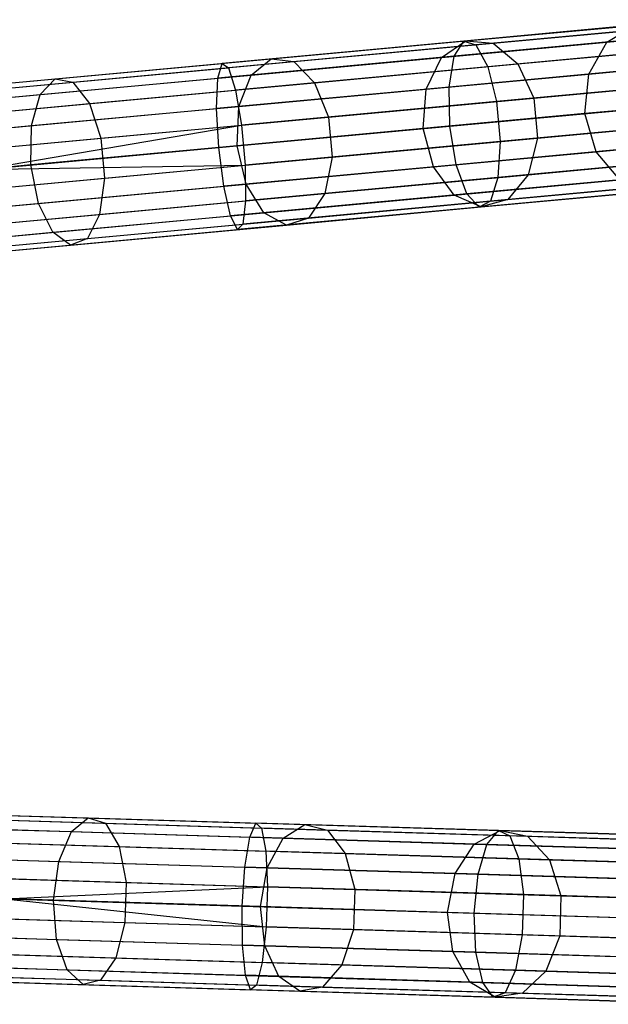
# Model space of a CAD drawing. Extents: x -91 to 92, y -91 to 92.
# Tile 265 of 319: x 71 to 78, y -3 to 9. Entities that reach past the tile are written whole.
import ezdxf

# ---------------------------------------------------------------- set-up
doc = ezdxf.new("R2010")
doc.units = 0
doc.header["$LTSCALE"] = 25.4
doc.layers.get('0').update_dxf_attribs({"linetype": 'CONTINUOUS'})

# ---------------------------------------------------------------- blocks, each defined once
blk = doc.blocks.new('NL2500012258_STL_2')
at = {"color": 0}
for p, q in [((171.191, 8.286, 29.578), (168.444, 8.032, 28.498)), ((171.191, 8.286, 29.578), (168.444, 8.032, 28.498)), ((168.467, 8.034, 172.039), (170.481, 8.22, 169.848)), ((168.467, 8.034, 172.039), (170.481, 8.22, 169.848)), ((171.401, 8.248, 29.149), (168.589, 7.987, 28.044)), ((171.401, 8.248, 29.149), (168.589, 7.987, 28.044)), ((170.147, 8.019, 169.57), (170.481, 8.22, 169.848)), ((170.147, 8.019, 169.57), (170.481, 8.22, 169.848)), ((171.014, 8.099, 29.981), (168.329, 7.851, 28.926)), ((171.014, 8.099, 29.981), (168.329, 7.851, 28.926)), ((168.795, 8.006, 172.386), (170.857, 8.197, 170.143)), ((168.795, 8.006, 172.386), (170.857, 8.197, 170.143)), ((170.147, 8.019, 169.57), (171.774, 8.17, 167.157)), ((170.147, 8.019, 169.57), (171.774, 8.17, 167.157)), ((168.444, 8.032, 28.498), (165.568, 7.765, 27.841)), ((168.444, 8.032, 28.498), (165.568, 7.765, 27.841)), ((168.589, 7.987, 28.044), (165.644, 7.714, 27.371)), ((168.589, 7.987, 28.044), (165.644, 7.714, 27.371)), ((166.151, 7.819, 173.903), (168.467, 8.034, 172.039)), ((166.151, 7.819, 173.903), (168.467, 8.034, 172.039)), ((166.424, 7.787, 174.295), (168.795, 8.006, 172.386)), ((166.424, 7.787, 174.295), (168.795, 8.006, 172.386)), ((168.179, 7.837, 171.712), (168.467, 8.034, 172.039)), ((168.179, 7.837, 171.712), (168.467, 8.034, 172.039)), ((168.179, 7.837, 171.712), (170.147, 8.019, 169.57)), ((168.179, 7.837, 171.712), (170.147, 8.019, 169.57)), ((168.329, 7.851, 28.926), (168.444, 8.032, 28.498)), ((168.329, 7.851, 28.926), (168.444, 8.032, 28.498)), ((168.444, 8.032, 28.498), (168.589, 7.987, 28.044)), ((168.444, 8.032, 28.498), (168.589, 7.987, 28.044)), ((168.467, 8.034, 172.039), (168.795, 8.006, 172.386)), ((168.467, 8.034, 172.039), (168.795, 8.006, 172.386)), ((168.589, 7.987, 28.044), (168.729, 7.727, 27.668)), ((168.589, 7.987, 28.044), (168.729, 7.727, 27.668)), ((171.596, 7.993, 28.794), (168.729, 7.727, 27.668)), ((171.596, 7.993, 28.794), (168.729, 7.727, 27.668)), ((168.795, 8.006, 172.386), (169.088, 7.76, 172.674)), ((168.795, 8.006, 172.386), (169.088, 7.76, 172.674)), ((169.932, 7.639, 169.373), (170.147, 8.019, 169.57)), ((169.932, 7.639, 169.373), (170.147, 8.019, 169.57)), ((169.088, 7.76, 172.674), (171.189, 7.955, 170.388)), ((169.088, 7.76, 172.674), (171.189, 7.955, 170.388)), ((162.627, 7.493, 27.621), (165.568, 7.765, 27.841)), ((162.627, 7.493, 27.621), (165.568, 7.765, 27.841)), ((163.583, 7.581, 175.398), (166.151, 7.819, 173.903)), ((163.583, 7.581, 175.398), (166.151, 7.819, 173.903)), ((163.794, 7.543, 175.826), (166.424, 7.787, 174.295)), ((163.794, 7.543, 175.826), (166.424, 7.787, 174.295)), ((168.329, 7.851, 28.926), (165.518, 7.59, 28.284)), ((168.329, 7.851, 28.926), (165.518, 7.59, 28.284)), ((165.518, 7.59, 28.284), (165.568, 7.765, 27.841)), ((165.518, 7.59, 28.284), (165.568, 7.765, 27.841)), ((165.568, 7.765, 27.841), (165.644, 7.714, 27.371)), ((165.568, 7.765, 27.841), (165.644, 7.714, 27.371)), ((165.915, 7.627, 173.534), (168.179, 7.837, 171.712)), ((165.915, 7.627, 173.534), (168.179, 7.837, 171.712)), ((165.915, 7.627, 173.534), (166.151, 7.819, 173.903)), ((165.915, 7.627, 173.534), (166.151, 7.819, 173.903)), ((166.151, 7.819, 173.903), (166.424, 7.787, 174.295)), ((166.151, 7.819, 173.903), (166.424, 7.787, 174.295)), ((166.424, 7.787, 174.295), (166.67, 7.536, 174.62)), ((166.424, 7.787, 174.295), (166.67, 7.536, 174.62)), ((166.67, 7.536, 174.62), (169.088, 7.76, 172.674)), ((166.67, 7.536, 174.62), (169.088, 7.76, 172.674)), ((167.997, 7.46, 171.48), (168.179, 7.837, 171.712)), ((167.997, 7.46, 171.48), (168.179, 7.837, 171.712)), ((168.269, 7.485, 29.23), (168.329, 7.851, 28.926)), ((168.269, 7.485, 29.23), (168.329, 7.851, 28.926)), ((169.088, 7.76, 172.674), (169.278, 7.352, 172.837)), ((169.088, 7.76, 172.674), (169.278, 7.352, 172.837)), ((169.932, 7.639, 169.373), (171.532, 7.788, 166.999)), ((169.932, 7.639, 169.373), (171.532, 7.788, 166.999)), ((162.632, 7.435, 27.145), (165.644, 7.714, 27.371)), ((162.632, 7.435, 27.145), (165.644, 7.714, 27.371)), ((163.405, 7.394, 174.995), (165.915, 7.627, 173.534)), ((163.405, 7.394, 174.995), (165.915, 7.627, 173.534)), ((165.644, 7.714, 27.371), (165.727, 7.449, 26.982)), ((165.644, 7.714, 27.371), (165.727, 7.449, 26.982)), ((168.729, 7.727, 27.668), (165.727, 7.449, 26.982)), ((168.729, 7.727, 27.668), (165.727, 7.449, 26.982)), ((165.769, 7.254, 173.272), (165.915, 7.627, 173.534)), ((165.769, 7.254, 173.272), (165.915, 7.627, 173.534)), ((167.997, 7.46, 171.48), (169.932, 7.639, 169.373)), ((167.997, 7.46, 171.48), (169.932, 7.639, 169.373)), ((170.91, 7.73, 30.267), (168.269, 7.485, 29.23)), ((170.91, 7.73, 30.267), (168.269, 7.485, 29.23)), ((168.729, 7.727, 27.668), (168.833, 7.311, 27.455)), ((168.729, 7.727, 27.668), (168.833, 7.311, 27.455)), ((169.886, 7.168, 169.302), (169.932, 7.639, 169.373)), ((169.886, 7.168, 169.302), (169.932, 7.639, 169.373)), ((160.821, 7.325, 176.49), (163.583, 7.581, 175.398)), ((160.821, 7.325, 176.49), (163.583, 7.581, 175.398)), ((160.966, 7.281, 176.944), (163.794, 7.543, 175.826)), ((160.966, 7.281, 176.944), (163.794, 7.543, 175.826)), ((162.642, 7.324, 28.068), (165.518, 7.59, 28.284)), ((162.642, 7.324, 28.068), (165.518, 7.59, 28.284)), ((163.405, 7.394, 174.995), (163.583, 7.581, 175.398)), ((163.405, 7.394, 174.995), (163.583, 7.581, 175.398)), ((163.583, 7.581, 175.398), (163.794, 7.543, 175.826)), ((163.583, 7.581, 175.398), (163.794, 7.543, 175.826)), ((163.794, 7.543, 175.826), (163.99, 7.288, 176.18)), ((163.794, 7.543, 175.826), (163.99, 7.288, 176.18)), ((163.99, 7.288, 176.18), (166.67, 7.536, 174.62)), ((163.99, 7.288, 176.18), (166.67, 7.536, 174.62)), ((165.504, 7.229, 28.598), (165.518, 7.59, 28.284)), ((165.504, 7.229, 28.598), (165.518, 7.59, 28.284)), ((166.67, 7.536, 174.62), (166.834, 7.126, 174.803)), ((166.67, 7.536, 174.62), (166.834, 7.126, 174.803)), ((171.731, 7.58, 28.593), (168.833, 7.311, 27.455)), ((171.731, 7.58, 28.593), (168.833, 7.311, 27.455)), ((169.278, 7.352, 172.837), (171.402, 7.549, 170.526)), ((169.278, 7.352, 172.837), (171.402, 7.549, 170.526)), ((160.705, 7.144, 176.063), (163.405, 7.394, 174.995)), ((160.705, 7.144, 176.063), (163.405, 7.394, 174.995)), ((162.657, 7.164, 26.751), (165.727, 7.449, 26.982)), ((162.657, 7.164, 26.751), (165.727, 7.449, 26.982)), ((163.3, 7.025, 174.709), (163.405, 7.394, 174.995)), ((163.3, 7.025, 174.709), (163.405, 7.394, 174.995)), ((168.269, 7.485, 29.23), (165.504, 7.229, 28.598)), ((168.269, 7.485, 29.23), (165.504, 7.229, 28.598)), ((165.727, 7.449, 26.982), (165.799, 7.03, 26.762)), ((165.727, 7.449, 26.982), (165.799, 7.03, 26.762)), ((165.769, 7.254, 173.272), (167.997, 7.46, 171.48)), ((165.769, 7.254, 173.272), (167.997, 7.46, 171.48)), ((167.962, 6.99, 171.396), (167.997, 7.46, 171.48)), ((167.962, 6.99, 171.396), (167.997, 7.46, 171.48)), ((168.278, 7.019, 29.339), (168.269, 7.485, 29.23)), ((168.278, 7.019, 29.339), (168.269, 7.485, 29.23)), ((161.107, 7.021, 177.321), (163.99, 7.288, 176.18)), ((161.107, 7.021, 177.321), (163.99, 7.288, 176.18)), ((163.99, 7.288, 176.18), (164.125, 6.875, 176.381)), ((163.99, 7.288, 176.18), (164.125, 6.875, 176.381)), ((168.833, 7.311, 27.455), (165.799, 7.03, 26.762)), ((168.833, 7.311, 27.455), (165.799, 7.03, 26.762)), ((166.834, 7.126, 174.803), (169.278, 7.352, 172.837)), ((166.834, 7.126, 174.803), (169.278, 7.352, 172.837)), ((168.833, 7.311, 27.455), (168.877, 6.835, 27.455)), ((168.833, 7.311, 27.455), (168.877, 6.835, 27.455)), ((169.278, 7.352, 172.837), (169.322, 6.876, 172.837)), ((169.278, 7.352, 172.837), (169.322, 6.876, 172.837)), ((171.476, 7.316, 166.943), (169.886, 7.168, 169.302)), ((171.476, 7.316, 166.943), (169.886, 7.168, 169.302)), ((162.675, 6.967, 28.385), (165.504, 7.229, 28.598)), ((162.675, 6.967, 28.385), (165.504, 7.229, 28.598)), ((163.3, 7.025, 174.709), (165.769, 7.254, 173.272)), ((163.3, 7.025, 174.709), (165.769, 7.254, 173.272)), ((165.53, 6.765, 28.711), (165.504, 7.229, 28.598)), ((165.53, 6.765, 28.711), (165.504, 7.229, 28.598)), ((165.748, 6.785, 173.177), (165.769, 7.254, 173.272)), ((165.748, 6.785, 173.177), (165.769, 7.254, 173.272)), ((169.886, 7.168, 169.302), (167.962, 6.99, 171.396)), ((169.886, 7.168, 169.302), (167.962, 6.99, 171.396)), ((168.278, 7.019, 29.339), (170.904, 7.263, 30.37)), ((168.278, 7.019, 29.339), (170.904, 7.263, 30.37)), ((170.018, 6.714, 169.373), (169.886, 7.168, 169.302)), ((170.018, 6.714, 169.373), (169.886, 7.168, 169.302)), ((164.125, 6.875, 176.381), (166.834, 7.126, 174.803)), ((164.125, 6.875, 176.381), (166.834, 7.126, 174.803)), ((166.834, 7.126, 174.803), (166.879, 6.649, 174.803)), ((166.834, 7.126, 174.803), (166.879, 6.649, 174.803)), ((171.775, 7.103, 28.593), (168.877, 6.835, 27.455)), ((171.775, 7.103, 28.593), (168.877, 6.835, 27.455)), ((169.322, 6.876, 172.837), (171.446, 7.073, 170.526)), ((169.322, 6.876, 172.837), (171.446, 7.073, 170.526)), ((160.645, 6.779, 175.76), (163.3, 7.025, 174.709)), ((160.645, 6.779, 175.76), (163.3, 7.025, 174.709)), ((162.696, 6.742, 26.529), (165.799, 7.03, 26.762)), ((162.696, 6.742, 26.529), (165.799, 7.03, 26.762)), ((162.718, 6.504, 26.5), (165.799, 7.03, 26.762)), ((162.718, 6.504, 26.5), (165.799, 7.03, 26.762)), ((163.293, 6.557, 174.606), (163.3, 7.025, 174.709)), ((163.293, 6.557, 174.606), (163.3, 7.025, 174.709)), ((165.53, 6.765, 28.711), (168.278, 7.019, 29.339)), ((165.53, 6.765, 28.711), (168.278, 7.019, 29.339)), ((167.962, 6.99, 171.396), (165.748, 6.785, 173.177)), ((167.962, 6.99, 171.396), (165.748, 6.785, 173.177)), ((165.799, 7.03, 26.762), (165.843, 6.553, 26.762)), ((165.799, 7.03, 26.762), (165.843, 6.553, 26.762)), ((168.083, 6.535, 171.48), (167.962, 6.99, 171.396)), ((168.083, 6.535, 171.48), (167.962, 6.99, 171.396)), ((168.355, 6.56, 29.23), (168.278, 7.019, 29.339)), ((168.355, 6.56, 29.23), (168.278, 7.019, 29.339)), ((161.212, 6.605, 177.533), (164.125, 6.875, 176.381)), ((161.212, 6.605, 177.533), (164.125, 6.875, 176.381)), ((164.125, 6.875, 176.381), (164.17, 6.398, 176.381)), ((164.125, 6.875, 176.381), (164.17, 6.398, 176.381)), ((168.877, 6.835, 27.455), (165.843, 6.553, 26.762)), ((168.877, 6.835, 27.455), (165.843, 6.553, 26.762)), ((166.879, 6.649, 174.803), (169.322, 6.876, 172.837)), ((166.879, 6.649, 174.803), (169.322, 6.876, 172.837)), ((170.996, 6.805, 30.267), (168.355, 6.56, 29.23)), ((170.996, 6.805, 30.267), (168.355, 6.56, 29.23)), ((168.877, 6.835, 27.455), (168.851, 6.407, 27.668)), ((168.877, 6.835, 27.455), (168.851, 6.407, 27.668)), ((169.322, 6.876, 172.837), (169.21, 6.44, 172.674)), ((169.322, 6.876, 172.837), (169.21, 6.44, 172.674)), ((170.018, 6.714, 169.373), (171.618, 6.862, 166.999)), ((170.018, 6.714, 169.373), (171.618, 6.862, 166.999)), ((162.718, 6.504, 28.5), (165.53, 6.765, 28.711)), ((162.718, 6.504, 28.5), (165.53, 6.765, 28.711)), ((165.748, 6.785, 173.177), (163.293, 6.557, 174.606)), ((165.748, 6.785, 173.177), (163.293, 6.557, 174.606)), ((165.589, 6.304, 28.598), (165.53, 6.765, 28.711)), ((165.589, 6.304, 28.598), (165.53, 6.765, 28.711)), ((165.855, 6.328, 173.272), (165.748, 6.785, 173.177)), ((165.855, 6.328, 173.272), (165.748, 6.785, 173.177)), ((168.083, 6.535, 171.48), (170.018, 6.714, 169.373)), ((168.083, 6.535, 171.48), (170.018, 6.714, 169.373)), ((170.299, 6.38, 169.57), (170.018, 6.714, 169.373)), ((170.299, 6.38, 169.57), (170.018, 6.714, 169.373)), ((164.17, 6.398, 176.381), (166.879, 6.649, 174.803)), ((164.17, 6.398, 176.381), (166.879, 6.649, 174.803)), ((166.879, 6.649, 174.803), (166.793, 6.216, 174.62)), ((166.879, 6.649, 174.803), (166.793, 6.216, 174.62)), ((171.718, 6.672, 28.794), (168.851, 6.407, 27.668)), ((171.718, 6.672, 28.794), (168.851, 6.407, 27.668)), ((169.21, 6.44, 172.674), (171.311, 6.634, 170.388)), ((169.21, 6.44, 172.674), (171.311, 6.634, 170.388)), ((163.293, 6.557, 174.606), (160.654, 6.313, 175.65)), ((163.293, 6.557, 174.606), (160.654, 6.313, 175.65)), ((162.718, 6.504, 26.5), (165.843, 6.553, 26.762)), ((162.718, 6.504, 26.5), (165.843, 6.553, 26.762)), ((162.74, 6.266, 26.529), (165.843, 6.553, 26.762)), ((162.74, 6.266, 26.529), (165.843, 6.553, 26.762)), ((163.386, 6.099, 174.709), (163.293, 6.557, 174.606)), ((163.386, 6.099, 174.709), (163.293, 6.557, 174.606)), ((168.355, 6.56, 29.23), (165.589, 6.304, 28.598)), ((168.355, 6.56, 29.23), (165.589, 6.304, 28.598)), ((165.843, 6.553, 26.762), (165.849, 6.128, 26.982)), ((165.843, 6.553, 26.762), (165.849, 6.128, 26.982)), ((165.855, 6.328, 173.272), (168.083, 6.535, 171.48)), ((165.855, 6.328, 173.272), (168.083, 6.535, 171.48)), ((168.331, 6.198, 171.712), (168.083, 6.535, 171.48)), ((168.331, 6.198, 171.712), (168.083, 6.535, 171.48)), ((168.481, 6.212, 28.926), (168.355, 6.56, 29.23)), ((168.481, 6.212, 28.926), (168.355, 6.56, 29.23)), ((171.166, 6.46, 29.981), (168.481, 6.212, 28.926)), ((171.166, 6.46, 29.981), (168.481, 6.212, 28.926)), ((161.256, 6.128, 177.533), (164.17, 6.398, 176.381)), ((161.256, 6.128, 177.533), (164.17, 6.398, 176.381)), ((164.17, 6.398, 176.381), (164.112, 5.967, 176.18)), ((164.17, 6.398, 176.381), (164.112, 5.967, 176.18)), ((168.851, 6.407, 27.668), (165.849, 6.128, 26.982)), ((168.851, 6.407, 27.668), (165.849, 6.128, 26.982)), ((166.793, 6.216, 174.62), (169.21, 6.44, 172.674)), ((166.793, 6.216, 174.62), (169.21, 6.44, 172.674)), ((168.331, 6.198, 171.712), (170.299, 6.38, 169.57)), ((168.331, 6.198, 171.712), (170.299, 6.38, 169.57)), ((168.851, 6.407, 27.668), (168.761, 6.125, 28.044)), ((168.851, 6.407, 27.668), (168.761, 6.125, 28.044)), ((171.574, 6.386, 29.149), (168.761, 6.125, 28.044)), ((171.574, 6.386, 29.149), (168.761, 6.125, 28.044)), ((169.21, 6.44, 172.674), (168.968, 6.144, 172.386)), ((169.21, 6.44, 172.674), (168.968, 6.144, 172.386)), ((168.968, 6.144, 172.386), (171.029, 6.335, 170.143)), ((168.968, 6.144, 172.386), (171.029, 6.335, 170.143)), ((162.761, 6.041, 28.385), (165.589, 6.304, 28.598)), ((162.761, 6.041, 28.385), (165.589, 6.304, 28.598)), ((163.386, 6.099, 174.709), (165.855, 6.328, 173.272)), ((163.386, 6.099, 174.709), (165.855, 6.328, 173.272)), ((164.112, 5.967, 176.18), (166.793, 6.216, 174.62)), ((164.112, 5.967, 176.18), (166.793, 6.216, 174.62)), ((165.669, 5.951, 28.284), (165.589, 6.304, 28.598)), ((165.669, 5.951, 28.284), (165.589, 6.304, 28.598)), ((166.067, 5.988, 173.534), (165.855, 6.328, 173.272)), ((166.067, 5.988, 173.534), (165.855, 6.328, 173.272)), ((166.793, 6.216, 174.62), (166.596, 5.924, 174.295)), ((166.793, 6.216, 174.62), (166.596, 5.924, 174.295)), ((171.374, 6.309, 29.578), (168.627, 6.055, 28.498)), ((171.374, 6.309, 29.578), (168.627, 6.055, 28.498)), ((168.651, 6.057, 172.039), (170.664, 6.243, 169.848)), ((168.651, 6.057, 172.039), (170.664, 6.243, 169.848)), ((160.73, 5.853, 175.76), (163.386, 6.099, 174.709)), ((160.73, 5.853, 175.76), (163.386, 6.099, 174.709)), ((162.779, 5.844, 26.751), (165.849, 6.128, 26.982)), ((162.779, 5.844, 26.751), (165.849, 6.128, 26.982)), ((163.556, 5.755, 174.995), (163.386, 6.099, 174.709)), ((163.556, 5.755, 174.995), (163.386, 6.099, 174.709)), ((168.481, 6.212, 28.926), (165.669, 5.951, 28.284)), ((168.481, 6.212, 28.926), (165.669, 5.951, 28.284)), ((165.849, 6.128, 26.982), (165.816, 5.852, 27.371)), ((165.849, 6.128, 26.982), (165.816, 5.852, 27.371)), ((168.761, 6.125, 28.044), (165.816, 5.852, 27.371)), ((168.761, 6.125, 28.044), (165.816, 5.852, 27.371)), ((166.067, 5.988, 173.534), (168.331, 6.198, 171.712)), ((166.067, 5.988, 173.534), (168.331, 6.198, 171.712)), ((166.596, 5.924, 174.295), (168.968, 6.144, 172.386)), ((166.596, 5.924, 174.295), (168.968, 6.144, 172.386)), ((168.651, 6.057, 172.039), (168.331, 6.198, 171.712)), ((168.651, 6.057, 172.039), (168.331, 6.198, 171.712)), ((168.627, 6.055, 28.498), (168.481, 6.212, 28.926)), ((168.627, 6.055, 28.498), (168.481, 6.212, 28.926)), ((168.761, 6.125, 28.044), (168.627, 6.055, 28.498)), ((168.761, 6.125, 28.044), (168.627, 6.055, 28.498)), ((168.968, 6.144, 172.386), (168.651, 6.057, 172.039)), ((168.968, 6.144, 172.386), (168.651, 6.057, 172.039)), ((163.556, 5.755, 174.995), (166.067, 5.988, 173.534)), ((163.556, 5.755, 174.995), (166.067, 5.988, 173.534)), ((168.627, 6.055, 28.498), (165.751, 5.788, 27.841)), ((168.627, 6.055, 28.498), (165.751, 5.788, 27.841)), ((166.334, 5.842, 173.903), (166.067, 5.988, 173.534)), ((166.334, 5.842, 173.903), (166.067, 5.988, 173.534)), ((166.334, 5.842, 173.903), (168.651, 6.057, 172.039)), ((166.334, 5.842, 173.903), (168.651, 6.057, 172.039)), ((161.23, 5.7, 177.321), (164.112, 5.967, 176.18)), ((161.23, 5.7, 177.321), (164.112, 5.967, 176.18)), ((162.794, 5.685, 28.068), (165.669, 5.951, 28.284)), ((162.794, 5.685, 28.068), (165.669, 5.951, 28.284)), ((164.112, 5.967, 176.18), (163.967, 5.681, 175.826)), ((164.112, 5.967, 176.18), (163.967, 5.681, 175.826)), ((163.967, 5.681, 175.826), (166.596, 5.924, 174.295)), ((163.967, 5.681, 175.826), (166.596, 5.924, 174.295)), ((165.751, 5.788, 27.841), (165.669, 5.951, 28.284)), ((165.751, 5.788, 27.841), (165.669, 5.951, 28.284)), ((166.596, 5.924, 174.295), (166.334, 5.842, 173.903)), ((166.596, 5.924, 174.295), (166.334, 5.842, 173.903)), ((160.857, 5.505, 176.063), (163.556, 5.755, 174.995)), ((160.857, 5.505, 176.063), (163.556, 5.755, 174.995)), ((162.805, 5.573, 27.145), (165.816, 5.852, 27.371)), ((162.805, 5.573, 27.145), (165.816, 5.852, 27.371)), ((162.81, 5.516, 27.621), (165.751, 5.788, 27.841)), ((162.81, 5.516, 27.621), (165.751, 5.788, 27.841)), ((163.766, 5.604, 175.398), (163.556, 5.755, 174.995)), ((163.766, 5.604, 175.398), (163.556, 5.755, 174.995)), ((163.766, 5.604, 175.398), (166.334, 5.842, 173.903)), ((163.766, 5.604, 175.398), (166.334, 5.842, 173.903)), ((165.816, 5.852, 27.371), (165.751, 5.788, 27.841)), ((165.816, 5.852, 27.371), (165.751, 5.788, 27.841)), ((161.139, 5.419, 176.944), (163.967, 5.681, 175.826)), ((161.139, 5.419, 176.944), (163.967, 5.681, 175.826)), ((163.967, 5.681, 175.826), (163.766, 5.604, 175.398)), ((163.967, 5.681, 175.826), (163.766, 5.604, 175.398)), ((161.004, 5.348, 176.49), (163.766, 5.604, 175.398)), ((161.004, 5.348, 176.49), (163.766, 5.604, 175.398)), ((161.204, -1.131, 176.49), (163.976, -1.216, 175.398)), ((161.204, -1.131, 176.49), (163.976, -1.216, 175.398)), ((161.342, -1.193, 176.944), (164.181, -1.28, 175.826)), ((161.342, -1.193, 176.944), (164.181, -1.28, 175.826)), ((163.015, -1.244, 27.145), (166.038, -1.338, 27.371)), ((163.015, -1.244, 27.145), (166.038, -1.338, 27.371)), ((163.016, -1.187, 27.621), (165.969, -1.278, 27.841)), ((163.016, -1.187, 27.621), (165.969, -1.278, 27.841)), ((163.776, -1.38, 174.995), (163.976, -1.216, 175.398)), ((163.776, -1.38, 174.995), (163.976, -1.216, 175.398)), ((163.976, -1.216, 175.398), (166.554, -1.296, 173.903)), ((163.976, -1.216, 175.398), (166.554, -1.296, 173.903)), ((163.976, -1.216, 175.398), (164.181, -1.28, 175.826)), ((163.976, -1.216, 175.398), (164.181, -1.28, 175.826)), ((164.181, -1.28, 175.826), (166.821, -1.362, 174.295)), ((164.181, -1.28, 175.826), (166.821, -1.362, 174.295)), ((164.181, -1.28, 175.826), (164.344, -1.557, 176.18)), ((164.181, -1.28, 175.826), (164.344, -1.557, 176.18)), ((165.897, -1.445, 28.284), (165.969, -1.278, 27.841)), ((165.897, -1.445, 28.284), (165.969, -1.278, 27.841)), ((165.969, -1.278, 27.841), (166.038, -1.338, 27.371)), ((168.856, -1.367, 28.498), (165.969, -1.278, 27.841)), ((168.856, -1.367, 28.498), (165.969, -1.278, 27.841)), ((165.969, -1.278, 27.841), (166.038, -1.338, 27.371)), ((161.066, -1.296, 176.063), (163.776, -1.38, 174.995)), ((161.066, -1.296, 176.063), (163.776, -1.38, 174.995)), ((163.011, -1.356, 28.068), (165.897, -1.445, 28.284)), ((163.011, -1.356, 28.068), (165.897, -1.445, 28.284)), ((163.627, -1.734, 174.709), (163.776, -1.38, 174.995)), ((163.627, -1.734, 174.709), (163.776, -1.38, 174.995)), ((163.776, -1.38, 174.995), (166.296, -1.458, 173.534)), ((163.776, -1.38, 174.995), (166.296, -1.458, 173.534)), ((166.038, -1.338, 27.371), (166.088, -1.611, 26.982)), ((168.994, -1.429, 28.044), (166.038, -1.338, 27.371)), ((168.994, -1.429, 28.044), (166.038, -1.338, 27.371)), ((166.038, -1.338, 27.371), (166.088, -1.611, 26.982)), ((166.296, -1.458, 173.534), (166.554, -1.296, 173.903)), ((166.296, -1.458, 173.534), (166.554, -1.296, 173.903)), ((166.554, -1.296, 173.903), (168.879, -1.367, 172.039)), ((166.554, -1.296, 173.903), (168.879, -1.367, 172.039)), ((166.554, -1.296, 173.903), (166.821, -1.362, 174.295)), ((166.554, -1.296, 173.903), (166.821, -1.362, 174.295)), ((166.821, -1.362, 174.295), (169.202, -1.435, 172.386)), ((166.821, -1.362, 174.295), (169.202, -1.435, 172.386)), ((166.821, -1.362, 174.295), (167.035, -1.64, 174.62)), ((166.821, -1.362, 174.295), (167.035, -1.64, 174.62)), ((168.569, -1.528, 171.712), (168.879, -1.367, 172.039)), ((168.569, -1.528, 171.712), (168.879, -1.367, 172.039)), ((168.719, -1.532, 28.926), (168.856, -1.367, 28.498)), ((168.719, -1.532, 28.926), (168.856, -1.367, 28.498)), ((168.856, -1.367, 28.498), (168.994, -1.429, 28.044)), ((171.613, -1.452, 29.578), (168.856, -1.367, 28.498)), ((171.613, -1.452, 29.578), (168.856, -1.367, 28.498)), ((168.856, -1.367, 28.498), (168.994, -1.429, 28.044)), ((168.879, -1.367, 172.039), (170.9, -1.43, 169.848)), ((168.879, -1.367, 172.039), (170.9, -1.43, 169.848)), ((168.879, -1.367, 172.039), (169.202, -1.435, 172.386)), ((168.879, -1.367, 172.039), (169.202, -1.435, 172.386)), ((161.451, -1.468, 177.321), (164.344, -1.557, 176.18)), ((161.451, -1.468, 177.321), (164.344, -1.557, 176.18)), ((163.006, -1.516, 26.751), (166.088, -1.611, 26.982)), ((163.006, -1.516, 26.751), (166.088, -1.611, 26.982)), ((165.839, -1.802, 28.598), (165.897, -1.445, 28.284)), ((165.839, -1.802, 28.598), (165.897, -1.445, 28.284)), ((168.719, -1.532, 28.926), (165.897, -1.445, 28.284)), ((168.719, -1.532, 28.926), (165.897, -1.445, 28.284)), ((166.106, -1.81, 173.272), (166.296, -1.458, 173.534)), ((166.106, -1.81, 173.272), (166.296, -1.458, 173.534)), ((166.296, -1.458, 173.534), (168.569, -1.528, 171.712)), ((166.296, -1.458, 173.534), (168.569, -1.528, 171.712)), ((168.994, -1.429, 28.044), (169.101, -1.704, 27.668)), ((171.817, -1.516, 29.149), (168.994, -1.429, 28.044)), ((171.817, -1.516, 29.149), (168.994, -1.429, 28.044)), ((168.994, -1.429, 28.044), (169.101, -1.704, 27.668)), ((169.202, -1.435, 172.386), (171.271, -1.499, 170.143)), ((169.202, -1.435, 172.386), (171.271, -1.499, 170.143)), ((169.202, -1.435, 172.386), (169.462, -1.715, 172.674)), ((169.202, -1.435, 172.386), (169.462, -1.715, 172.674)), ((164.344, -1.557, 176.18), (167.035, -1.64, 174.62)), ((164.344, -1.557, 176.18), (167.035, -1.64, 174.62)), ((164.344, -1.557, 176.18), (164.428, -1.984, 176.381)), ((164.344, -1.557, 176.18), (164.428, -1.984, 176.381)), ((166.088, -1.611, 26.982), (166.108, -2.036, 26.762)), ((169.101, -1.704, 27.668), (166.088, -1.611, 26.982)), ((169.101, -1.704, 27.668), (166.088, -1.611, 26.982)), ((166.088, -1.611, 26.982), (166.108, -2.036, 26.762)), ((167.035, -1.64, 174.62), (169.462, -1.715, 172.674)), ((167.035, -1.64, 174.62), (169.462, -1.715, 172.674)), ((167.035, -1.64, 174.62), (167.147, -2.068, 174.803)), ((167.035, -1.64, 174.62), (167.147, -2.068, 174.803)), ((168.342, -1.879, 171.48), (168.569, -1.528, 171.712)), ((168.342, -1.879, 171.48), (168.569, -1.528, 171.712)), ((168.569, -1.528, 171.712), (170.544, -1.588, 169.57)), ((168.569, -1.528, 171.712), (170.544, -1.588, 169.57)), ((168.615, -1.887, 29.23), (168.719, -1.532, 28.926)), ((168.615, -1.887, 29.23), (168.719, -1.532, 28.926)), ((171.415, -1.615, 29.981), (168.719, -1.532, 28.926)), ((171.415, -1.615, 29.981), (168.719, -1.532, 28.926)), ((160.961, -1.652, 175.76), (163.627, -1.734, 174.709)), ((160.961, -1.652, 175.76), (163.627, -1.734, 174.709)), ((163, -1.714, 28.385), (165.839, -1.802, 28.598)), ((163, -1.714, 28.385), (165.839, -1.802, 28.598)), ((163.563, -2.197, 174.606), (163.627, -1.734, 174.709)), ((163.563, -2.197, 174.606), (163.627, -1.734, 174.709)), ((163.627, -1.734, 174.709), (166.106, -1.81, 173.272)), ((163.627, -1.734, 174.709), (166.106, -1.81, 173.272)), ((169.101, -1.704, 27.668), (169.153, -2.13, 27.455)), ((171.979, -1.793, 28.794), (169.101, -1.704, 27.668)), ((171.979, -1.793, 28.794), (169.101, -1.704, 27.668)), ((169.101, -1.704, 27.668), (169.153, -2.13, 27.455)), ((169.462, -1.715, 172.674), (171.571, -1.78, 170.388)), ((169.462, -1.715, 172.674), (171.571, -1.78, 170.388)), ((169.462, -1.715, 172.674), (169.6, -2.143, 172.837)), ((169.462, -1.715, 172.674), (169.6, -2.143, 172.837)), ((165.808, -2.266, 28.711), (165.839, -1.802, 28.598)), ((165.808, -2.266, 28.711), (165.839, -1.802, 28.598)), ((168.615, -1.887, 29.23), (165.839, -1.802, 28.598)), ((168.615, -1.887, 29.23), (165.839, -1.802, 28.598)), ((166.027, -2.273, 173.177), (166.106, -1.81, 173.272)), ((166.027, -2.273, 173.177), (166.106, -1.81, 173.272)), ((166.106, -1.81, 173.272), (168.342, -1.879, 171.48)), ((166.106, -1.81, 173.272), (168.342, -1.879, 171.48)), ((161.503, -1.894, 177.533), (164.428, -1.984, 176.381)), ((161.503, -1.894, 177.533), (164.428, -1.984, 176.381)), ((162.993, -1.94, 26.529), (166.108, -2.036, 26.762)), ((162.993, -1.94, 26.529), (166.108, -2.036, 26.762)), ((164.428, -1.984, 176.381), (164.413, -2.462, 176.381)), ((164.428, -1.984, 176.381), (164.413, -2.462, 176.381)), ((164.428, -1.984, 176.381), (167.147, -2.068, 174.803)), ((164.428, -1.984, 176.381), (167.147, -2.068, 174.803)), ((168.249, -2.341, 171.396), (168.342, -1.879, 171.48)), ((168.249, -2.341, 171.396), (168.342, -1.879, 171.48)), ((168.342, -1.879, 171.48), (170.285, -1.939, 169.373)), ((168.342, -1.879, 171.48), (170.285, -1.939, 169.373)), ((168.567, -2.351, 29.339), (168.615, -1.887, 29.23)), ((168.567, -2.351, 29.339), (168.615, -1.887, 29.23)), ((171.266, -1.969, 30.267), (168.615, -1.887, 29.23)), ((171.266, -1.969, 30.267), (168.615, -1.887, 29.23)), ((162.986, -2.179, 26.5), (166.108, -2.036, 26.762)), ((162.986, -2.179, 26.5), (166.108, -2.036, 26.762)), ((166.108, -2.036, 26.762), (166.093, -2.514, 26.762)), ((166.108, -2.036, 26.762), (166.093, -2.514, 26.762)), ((169.153, -2.13, 27.455), (166.108, -2.036, 26.762)), ((169.153, -2.13, 27.455), (166.108, -2.036, 26.762)), ((167.147, -2.068, 174.803), (167.132, -2.546, 174.803)), ((167.147, -2.068, 174.803), (167.132, -2.546, 174.803)), ((167.147, -2.068, 174.803), (169.6, -2.143, 172.837)), ((167.147, -2.068, 174.803), (169.6, -2.143, 172.837)), ((163.563, -2.197, 174.606), (160.913, -2.115, 175.65)), ((163.563, -2.197, 174.606), (160.913, -2.115, 175.65)), ((162.986, -2.179, 26.5), (166.093, -2.514, 26.762)), ((162.986, -2.179, 26.5), (166.093, -2.514, 26.762)), ((162.986, -2.179, 28.5), (165.808, -2.266, 28.711)), ((162.986, -2.179, 28.5), (165.808, -2.266, 28.711)), ((166.027, -2.273, 173.177), (163.563, -2.197, 174.606)), ((163.599, -2.663, 174.709), (163.563, -2.197, 174.606)), ((166.027, -2.273, 173.177), (163.563, -2.197, 174.606)), ((163.599, -2.663, 174.709), (163.563, -2.197, 174.606)), ((169.153, -2.13, 27.455), (169.139, -2.608, 27.455)), ((169.153, -2.13, 27.455), (169.139, -2.608, 27.455)), ((172.062, -2.219, 28.593), (169.153, -2.13, 27.455)), ((172.062, -2.219, 28.593), (169.153, -2.13, 27.455)), ((169.6, -2.143, 172.837), (169.586, -2.622, 172.837)), ((169.6, -2.143, 172.837), (169.586, -2.622, 172.837)), ((169.6, -2.143, 172.837), (171.732, -2.209, 170.526)), ((169.6, -2.143, 172.837), (171.732, -2.209, 170.526)), ((165.81, -2.731, 28.598), (165.808, -2.266, 28.711)), ((165.808, -2.266, 28.711), (168.567, -2.351, 29.339)), ((165.808, -2.266, 28.711), (168.567, -2.351, 29.339)), ((165.81, -2.731, 28.598), (165.808, -2.266, 28.711)), ((168.249, -2.341, 171.396), (166.027, -2.273, 173.177)), ((166.077, -2.739, 173.272), (166.027, -2.273, 173.177)), ((168.249, -2.341, 171.396), (166.027, -2.273, 173.177)), ((166.077, -2.739, 173.272), (166.027, -2.273, 173.177)), ((170.181, -2.401, 169.302), (168.249, -2.341, 171.396)), ((168.313, -2.808, 171.48), (168.249, -2.341, 171.396)), ((170.181, -2.401, 169.302), (168.249, -2.341, 171.396)), ((168.313, -2.808, 171.48), (168.249, -2.341, 171.396)), ((161.488, -2.372, 177.533), (164.413, -2.462, 176.381)), ((161.488, -2.372, 177.533), (164.413, -2.462, 176.381)), ((162.978, -2.418, 26.529), (166.093, -2.514, 26.762)), ((162.978, -2.418, 26.529), (166.093, -2.514, 26.762)), ((168.586, -2.816, 29.23), (168.567, -2.351, 29.339)), ((168.567, -2.351, 29.339), (171.202, -2.432, 30.37)), ((168.567, -2.351, 29.339), (171.202, -2.432, 30.37)), ((168.586, -2.816, 29.23), (168.567, -2.351, 29.339)), ((164.413, -2.462, 176.381), (164.303, -2.883, 176.18)), ((164.413, -2.462, 176.381), (164.303, -2.883, 176.18)), ((164.413, -2.462, 176.381), (167.132, -2.546, 174.803)), ((164.413, -2.462, 176.381), (167.132, -2.546, 174.803)), ((166.093, -2.514, 26.762), (166.047, -2.937, 26.982)), ((166.093, -2.514, 26.762), (166.047, -2.937, 26.982)), ((169.139, -2.608, 27.455), (166.093, -2.514, 26.762)), ((169.139, -2.608, 27.455), (166.093, -2.514, 26.762)), ((167.132, -2.546, 174.803), (166.994, -2.966, 174.62)), ((167.132, -2.546, 174.803), (166.994, -2.966, 174.62)), ((167.132, -2.546, 174.803), (169.586, -2.622, 172.837)), ((167.132, -2.546, 174.803), (169.586, -2.622, 172.837)), ((160.933, -2.581, 175.76), (163.599, -2.663, 174.709)), ((160.933, -2.581, 175.76), (163.599, -2.663, 174.709)), ((162.972, -2.643, 28.385), (165.81, -2.731, 28.598)), ((162.972, -2.643, 28.385), (165.81, -2.731, 28.598)), ((163.726, -3.025, 174.995), (163.599, -2.663, 174.709)), ((163.599, -2.663, 174.709), (166.077, -2.739, 173.272)), ((163.599, -2.663, 174.709), (166.077, -2.739, 173.272)), ((163.726, -3.025, 174.995), (163.599, -2.663, 174.709)), ((169.139, -2.608, 27.455), (169.06, -3.03, 27.668)), ((169.139, -2.608, 27.455), (169.06, -3.03, 27.668)), ((172.047, -2.698, 28.593), (169.139, -2.608, 27.455)), ((172.047, -2.698, 28.593), (169.139, -2.608, 27.455)), ((169.586, -2.622, 172.837), (169.421, -3.041, 172.674)), ((169.586, -2.622, 172.837), (169.421, -3.041, 172.674)), ((169.586, -2.622, 172.837), (171.717, -2.687, 170.526)), ((169.586, -2.622, 172.837), (171.717, -2.687, 170.526)), ((161.41, -2.794, 177.321), (164.303, -2.883, 176.18)), ((161.41, -2.794, 177.321), (164.303, -2.883, 176.18)), ((165.847, -3.09, 28.284), (165.81, -2.731, 28.598)), ((168.586, -2.816, 29.23), (165.81, -2.731, 28.598)), ((165.847, -3.09, 28.284), (165.81, -2.731, 28.598)), ((168.586, -2.816, 29.23), (165.81, -2.731, 28.598)), ((166.245, -3.103, 173.534), (166.077, -2.739, 173.272)), ((166.077, -2.739, 173.272), (168.313, -2.808, 171.48)), ((166.077, -2.739, 173.272), (168.313, -2.808, 171.48)), ((166.245, -3.103, 173.534), (166.077, -2.739, 173.272)), ((168.518, -3.173, 171.712), (168.313, -2.808, 171.48)), ((168.313, -2.808, 171.48), (170.256, -2.868, 169.373)), ((168.313, -2.808, 171.48), (170.256, -2.868, 169.373)), ((168.518, -3.173, 171.712), (168.313, -2.808, 171.48)), ((162.965, -2.842, 26.751), (166.047, -2.937, 26.982)), ((162.965, -2.842, 26.751), (166.047, -2.937, 26.982)), ((164.303, -2.883, 176.18), (164.123, -3.149, 175.826)), ((164.303, -2.883, 176.18), (164.123, -3.149, 175.826)), ((164.303, -2.883, 176.18), (166.994, -2.966, 174.62)), ((164.303, -2.883, 176.18), (166.994, -2.966, 174.62)), ((168.669, -3.177, 28.926), (168.586, -2.816, 29.23)), ((171.238, -2.898, 30.267), (168.586, -2.816, 29.23)), ((168.669, -3.177, 28.926), (168.586, -2.816, 29.23)), ((171.238, -2.898, 30.267), (168.586, -2.816, 29.23)), ((161.016, -2.942, 176.063), (163.726, -3.025, 174.995)), ((161.016, -2.942, 176.063), (163.726, -3.025, 174.995)), ((162.96, -3.002, 28.068), (165.847, -3.09, 28.284)), ((162.96, -3.002, 28.068), (165.847, -3.09, 28.284)), ((163.915, -3.201, 175.398), (163.726, -3.025, 174.995)), ((163.726, -3.025, 174.995), (166.245, -3.103, 173.534)), ((163.726, -3.025, 174.995), (166.245, -3.103, 173.534)), ((163.915, -3.201, 175.398), (163.726, -3.025, 174.995)), ((166.047, -2.937, 26.982), (165.98, -3.207, 27.371)), ((166.047, -2.937, 26.982), (165.98, -3.207, 27.371)), ((169.06, -3.03, 27.668), (166.047, -2.937, 26.982)), ((169.06, -3.03, 27.668), (166.047, -2.937, 26.982)), ((166.994, -2.966, 174.62), (166.763, -3.231, 174.295)), ((166.994, -2.966, 174.62), (166.763, -3.231, 174.295)), ((166.994, -2.966, 174.62), (169.421, -3.041, 172.674)), ((166.994, -2.966, 174.62), (169.421, -3.041, 172.674)), ((169.06, -3.03, 27.668), (168.936, -3.298, 28.044)), ((169.06, -3.03, 27.668), (168.936, -3.298, 28.044)), ((171.938, -3.118, 28.794), (169.06, -3.03, 27.668)), ((171.938, -3.118, 28.794), (169.06, -3.03, 27.668)), ((169.421, -3.041, 172.674), (169.144, -3.304, 172.386)), ((169.421, -3.041, 172.674), (169.144, -3.304, 172.386)), ((169.421, -3.041, 172.674), (171.53, -3.106, 170.388)), ((169.421, -3.041, 172.674), (171.53, -3.106, 170.388)), ((161.143, -3.115, 176.49), (163.915, -3.201, 175.398)), ((161.143, -3.115, 176.49), (163.915, -3.201, 175.398)), ((161.285, -3.062, 176.944), (164.123, -3.149, 175.826)), ((161.285, -3.062, 176.944), (164.123, -3.149, 175.826)), ((162.957, -3.114, 27.145), (165.98, -3.207, 27.371)), ((162.957, -3.114, 27.145), (165.98, -3.207, 27.371)), ((164.123, -3.149, 175.826), (163.915, -3.201, 175.398)), ((164.123, -3.149, 175.826), (163.915, -3.201, 175.398)), ((164.123, -3.149, 175.826), (166.763, -3.231, 174.295)), ((164.123, -3.149, 175.826), (166.763, -3.231, 174.295)), ((165.908, -3.262, 27.841), (165.847, -3.09, 28.284)), ((168.669, -3.177, 28.926), (165.847, -3.09, 28.284)), ((165.908, -3.262, 27.841), (165.847, -3.09, 28.284)), ((168.669, -3.177, 28.926), (165.847, -3.09, 28.284)), ((166.493, -3.28, 173.903), (166.245, -3.103, 173.534)), ((166.245, -3.103, 173.534), (168.518, -3.173, 171.712)), ((166.245, -3.103, 173.534), (168.518, -3.173, 171.712)), ((166.493, -3.28, 173.903), (166.245, -3.103, 173.534)), ((162.955, -3.171, 27.621), (165.908, -3.262, 27.841)), ((162.955, -3.171, 27.621), (165.908, -3.262, 27.841)), ((163.915, -3.201, 175.398), (166.493, -3.28, 173.903)), ((163.915, -3.201, 175.398), (166.493, -3.28, 173.903)), ((165.98, -3.207, 27.371), (165.908, -3.262, 27.841)), ((165.98, -3.207, 27.371), (165.908, -3.262, 27.841)), ((168.795, -3.351, 28.498), (165.908, -3.262, 27.841)), ((168.795, -3.351, 28.498), (165.908, -3.262, 27.841)), ((168.936, -3.298, 28.044), (165.98, -3.207, 27.371)), ((168.936, -3.298, 28.044), (165.98, -3.207, 27.371)), ((166.763, -3.231, 174.295), (166.493, -3.28, 173.903)), ((166.763, -3.231, 174.295), (166.493, -3.28, 173.903)), ((166.493, -3.28, 173.903), (168.818, -3.352, 172.039)), ((166.493, -3.28, 173.903), (168.818, -3.352, 172.039)), ((166.763, -3.231, 174.295), (169.144, -3.304, 172.386)), ((166.763, -3.231, 174.295), (169.144, -3.304, 172.386)), ((168.818, -3.352, 172.039), (168.518, -3.173, 171.712)), ((168.518, -3.173, 171.712), (170.494, -3.234, 169.57)), ((168.518, -3.173, 171.712), (170.494, -3.234, 169.57)), ((168.818, -3.352, 172.039), (168.518, -3.173, 171.712)), ((168.795, -3.351, 28.498), (168.669, -3.177, 28.926)), ((171.364, -3.26, 29.981), (168.669, -3.177, 28.926)), ((168.795, -3.351, 28.498), (168.669, -3.177, 28.926)), ((171.364, -3.26, 29.981), (168.669, -3.177, 28.926)), ((168.936, -3.298, 28.044), (168.795, -3.351, 28.498)), ((168.936, -3.298, 28.044), (168.795, -3.351, 28.498)), ((171.552, -3.436, 29.578), (168.795, -3.351, 28.498)), ((171.552, -3.436, 29.578), (168.795, -3.351, 28.498)), ((169.144, -3.304, 172.386), (168.818, -3.352, 172.039)), ((169.144, -3.304, 172.386), (168.818, -3.352, 172.039)), ((168.818, -3.352, 172.039), (170.839, -3.414, 169.848)), ((168.818, -3.352, 172.039), (170.839, -3.414, 169.848)), ((171.759, -3.385, 29.149), (168.936, -3.298, 28.044)), ((171.759, -3.385, 29.149), (168.936, -3.298, 28.044)), ((169.144, -3.304, 172.386), (171.213, -3.368, 170.143)), ((169.144, -3.304, 172.386), (171.213, -3.368, 170.143))]:
    blk.add_line(p, q, dxfattribs=at)

msp = doc.modelspace()

# ---------------------------------------------------------------- block references
at = {"color": 0}
msp.add_blockref('NL2500012258_STL_2', (-92.243, 0.428, -1717), dxfattribs=at)

doc.saveas('drawing.dxf')
